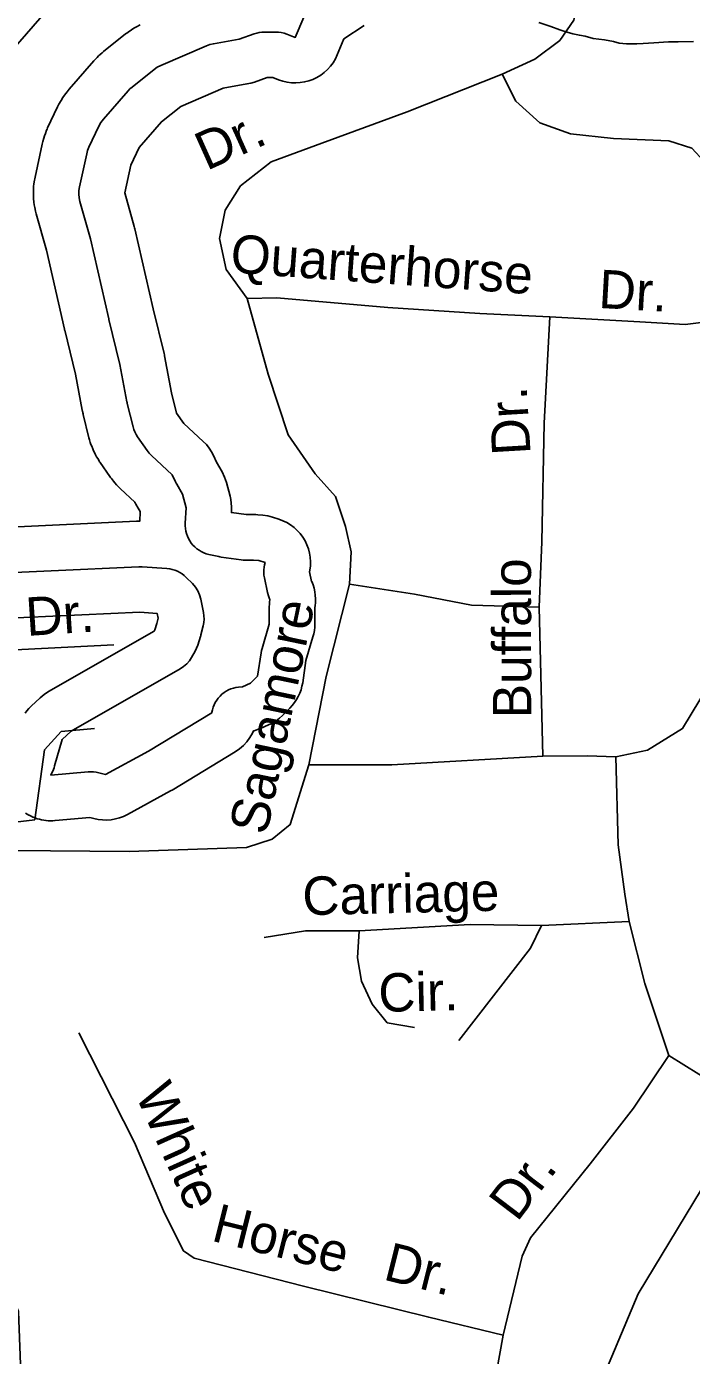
# Model space of a CAD drawing. Extents: x 2126262 to 2293712, y 749403 to 919119.
# Drawn here: x 2239995 to 2241639, y 800140 to 803427 of the extents above; entities that cross this region are included whole.
import ezdxf

# ---------------------------------------------------------------- set-up
doc = ezdxf.new("R2010")
doc.units = 0
for name, color, linetype in [('Exist Hydrographic Creek Single Shore', 7, 'Continuous'), ('Exist Hydrographic Lake Shore', 7, 'Continuous'), ('Exist Hydrographic Misc Water Feature', 7, 'Continuous'), ('Exist Road Non-System Type 51', 7, 'Continuous'), ('Exist Road Non-System Type 51 Label', 7, 'Continuous')]:
    doc.layers.add(name, color=color, linetype=linetype)

msp = doc.modelspace()

# ---------------------------------------------------------------- linework, layer by layer
at = {"layer": 'Exist Hydrographic Creek Single Shore'}
for points in [[(2241202.7, 798783.3), (2241210.7, 798891.4), (2241176.7, 798983.9), (2241183.7, 799134.7), (2241305.7, 799443.8), (2241394.7, 799733.9), (2241359.6, 799941.2), (2241506.6, 800292.5), (2241876.7, 800904.7), (2241957.7, 801221.2), (2242081.6, 801366.3), (2242330.7, 801482.6), (2242530.7, 801511.2), (2242956.8, 801371.2), (2243105.6, 801397.6), (2243287.7, 801584.1), (2243603.7, 801669.5), (2243694.8, 801736.5), (2243910.7, 801814.1), (2244101.9, 801992.8), (2244140.2, 802157.3)], [(2241202.7, 798783.3), (2241010.6, 798866), (2240833.6, 799073), (2240683.5, 799128.7), (2240590.6, 799235.5), (2240440.5, 799300.9), (2240272.6, 799452), (2240154.7, 799641.4), (2240153.7, 799723.4), (2240103.6, 799822.9), (2239985.5, 799966.3), (2239974.7, 800248.7), (2239796.7, 800678.7), (2239712.6, 800795.3), (2239592.7, 801135.6), (2239607.6, 801368.2), (2239706.7, 801428.5), (2240014.7, 801464.7)]]:
    msp.add_lwpolyline(points, dxfattribs=at)
at = {"layer": 'Exist Hydrographic Lake Shore'}
for points in [[(2239972.4, 803383.5), (2240033.4, 803453.4)], [(2239832.9, 802183.4), (2240266.7, 802203.4), (2240268.4, 802203.5), (2240270.1, 802203.5), (2240274.5, 802203.6), (2240274.6, 802205.2), (2240275.7, 802225.4), (2240275.1, 802227.6), (2240268.1, 802239.9), (2240267.6, 802240.9), (2240267, 802241.9), (2240265.6, 802244.6), (2240264.5, 802246.6), (2240263.5, 802248.6), (2240262.3, 802251), (2240227.1, 802283.7), (2240224.9, 802285.8), (2240222.8, 802288), (2240217.1, 802293.8), (2240213, 802298.3), (2240209.2, 802303), (2240204.2, 802309.4), (2240202.4, 802311.8), (2240200.6, 802314.3), (2240176.8, 802348.7), (2240175.3, 802350.8), (2240174, 802352.9), (2240170.4, 802358.6), (2240167.8, 802363), (2240165.4, 802367.5), (2240162.3, 802373.5), (2240160.1, 802378.1), (2240158.1, 802382.8), (2240155.6, 802389.1), (2240153.8, 802393.8), (2240152.2, 802398.6), (2240150.3, 802405.1), (2240149.6, 802407.6), (2240148.9, 802410), (2240134.5, 802467.7), (2240134.3, 802468.5), (2240134.1, 802469.3), (2240133.6, 802471.5), (2240133.3, 802473.1), (2240132.9, 802474.7), (2240132.5, 802476.9), (2240132.3, 802477.7), (2240132.2, 802478.5), (2240115.3, 802567.8), (2240088.8, 802676.1), (2240088.8, 802676.3), (2240088.7, 802676.5), (2240088.6, 802677.1), (2240088.5, 802677.6), (2240088.3, 802678), (2240088.2, 802678.6), (2240088.2, 802678.8), (2240088.1, 802679.1), (2240043.7, 802874.1), (2240018.4, 802963.8), (2240017.5, 802967.1), (2240016.7, 802970.5), (2240014.7, 802979.4), (2240013.5, 802986.2), (2240012.7, 802993), (2240011.8, 803002.1), (2240011.4, 803008.9), (2240011.4, 803015.8), (2240011.7, 803024.9), (2240012.1, 803031.8), (2240012.9, 803038.6), (2240014.3, 803047.6), (2240014.9, 803051), (2240015.5, 803054.4), (2240033.3, 803136.5), (2240034, 803139.6), (2240034.8, 803142.6), (2240037, 803150.8), (2240038.9, 803156.8), (2240041.1, 803162.7), (2240044.2, 803170.6), (2240045.4, 803173.5), (2240046.7, 803176.4), (2240071.1, 803228.5), (2240072.9, 803232), (2240074.7, 803235.5), (2240079.8, 803244.7), (2240083.9, 803251.4), (2240088.4, 803257.9), (2240094.8, 803266.2), (2240097.2, 803269.3), (2240099.7, 803272.3), (2240160.7, 803342.2), (2240162.4, 803344.1), (2240164.2, 803346), (2240168.9, 803350.9), (2240172.5, 803354.5), (2240176.2, 803357.9), (2240181.3, 803362.4), (2240183.3, 803364), (2240185.2, 803365.6), (2240239.6, 803408.9), (2240242.6, 803411.2), (2240245.6, 803413.4), (2240253.7, 803419), (2240260, 803423), (2240266.5, 803426.7), (2240275.4, 803431.2)], [(2239838.1, 802071.1), (2240271.9, 802091), (2240276.4, 802091.1), (2240280.8, 802090.9), (2240341.8, 802086.5), (2240348.5, 802085.7), (2240355, 802084.3), (2240361.4, 802082.4), (2240367.6, 802079.9), (2240373.5, 802076.8), (2240379.2, 802073.3), (2240384.5, 802069.2), (2240389.4, 802064.7), (2240405, 802049.2), (2240412.2, 802040.8), (2240418.1, 802031.5), (2240422.5, 802021.5), (2240425.5, 802010.8), (2240432.1, 801977.6), (2240433.3, 801969.3), (2240433.6, 801961.1), (2240432.9, 801952.8), (2240431.3, 801944.7), (2240425.8, 801922.5), (2240425.2, 801920.3), (2240424.6, 801918.1), (2240417.9, 801897), (2240415.1, 801889.5), (2240411.5, 801882.4), (2240402.6, 801866.8), (2240397.1, 801858.5), (2240390.5, 801851), (2240383, 801844.4), (2240374.7, 801838.9), (2240105, 801684.6), (2240082.7, 801663.8), (2240064, 801598.3), (2240062.5, 801593.7), (2240060.8, 801589.3), (2240054.7, 801575.1), (2240146.9, 801583.7), (2240153.5, 801584), (2240160.1, 801583.7), (2240166.7, 801582.9), (2240173.2, 801581.5), (2240190.1, 801577), (2240296.2, 801635.1), (2240452.5, 801729.5), (2240452.7, 801731.2), (2240454.1, 801737.5), (2240456, 801743.7), (2240458.4, 801749.7), (2240461.3, 801755.5), (2240464.8, 801761.1), (2240468.7, 801766.3), (2240473, 801771.1), (2240477.7, 801775.5), (2240482.8, 801779.6), (2240488.3, 801783.1), (2240494, 801786.2), (2240499.9, 801788.8), (2240506.1, 801790.8), (2240512.4, 801792.4), (2240518.8, 801793.3), (2240528.4, 801794.3), (2240548.1, 801802.9), (2240566, 801820.8), (2240574.6, 801878.4), (2240575.5, 801883.6), (2240576.8, 801888.8), (2240594.8, 801949.3), (2240594.8, 801992.8), (2240595, 801998), (2240595.6, 802003.2), (2240596.5, 802009.7), (2240595.6, 802011.3), (2240592.6, 802019.1), (2240590.4, 802027.2), (2240582.6, 802063.8), (2240581.5, 802070.2), (2240581, 802076.7), (2240581.1, 802083.2), (2240581.7, 802089.7), (2240582.8, 802096), (2240584.3, 802101.5), (2240568.9, 802106.4), (2240556, 802107.5), (2240535, 802107.5), (2240529.9, 802107.7), (2240524.9, 802108.2), (2240476.1, 802114.9), (2240472.8, 802115.4), (2240469.6, 802116.1), (2240445.2, 802121.6), (2240438.8, 802123.4), (2240432.7, 802125.6), (2240426.7, 802128.5), (2240421, 802131.8), (2240415.7, 802135.6), (2240410.7, 802139.9), (2240406.1, 802144.5), (2240401.9, 802149.6), (2240398.2, 802155), (2240394.9, 802160.7), (2240392.2, 802166.7), (2240390, 802172.9), (2240388.4, 802179.3), (2240387.3, 802185.8), (2240386.8, 802192.3), (2240386.9, 802198.9), (2240389, 802237), (2240380.1, 802270.5), (2240366, 802295.4), (2240364.6, 802298), (2240363.2, 802300.8), (2240355, 802318.5), (2240303.7, 802366.2), (2240298, 802372), (2240293.1, 802378.4), (2240269.2, 802412.8), (2240265.6, 802418.5), (2240262.5, 802424.5), (2240260, 802430.8), (2240258.1, 802437.3), (2240243.7, 802495), (2240243.2, 802497.2), (2240242.7, 802499.3), (2240225.3, 802591.7), (2240198.1, 802702.9), (2240197.9, 802703.5), (2240197.8, 802704.1), (2240152.7, 802901.9), (2240126.6, 802994.4), (2240124.7, 803003.3), (2240123.8, 803012.4), (2240124.1, 803021.6), (2240125.5, 803030.6), (2240143.2, 803112.7), (2240145.5, 803120.8), (2240148.6, 803128.7), (2240173, 803180.8), (2240178.1, 803190), (2240184.5, 803198.3), (2240245.5, 803268.3), (2240250.2, 803273.2), (2240255.3, 803277.6), (2240309.7, 803320.9), (2240317.8, 803326.5), (2240326.7, 803331.1), (2240439.8, 803379.9), (2240448.1, 803382.9), (2240456.6, 803384.9), (2240520.2, 803396), (2240557.4, 803409.4), (2240563.6, 803411.3), (2240569.9, 803412.7), (2240576.3, 803413.5), (2240582.7, 803413.8), (2240610.5, 803413.8), (2240617.5, 803413.4), (2240624.5, 803412.4), (2240631.3, 803410.8), (2240638, 803408.5), (2240658.9, 803400.3), (2240679.9, 803450.8)], [(2240829.1, 803429.5), (2240779.4, 803396.9), (2240762.7, 803357), (2240758.1, 803347.2), (2240752.4, 803337.8), (2240746, 803329.1), (2240738.7, 803321), (2240730.6, 803313.6), (2240721.9, 803307.1), (2240712.6, 803301.4), (2240702.7, 803296.7), (2240692.5, 803292.9), (2240681.9, 803290.2), (2240671.2, 803288.5), (2240660.3, 803287.8), (2240649.4, 803288.2), (2240638.6, 803289.6), (2240628, 803292.1), (2240617.6, 803295.6), (2240603.3, 803301.3), (2240589.3, 803301.3), (2240558.2, 803290.1), (2240549, 803287.2), (2240539.5, 803285.2), (2240480.3, 803274.8), (2240375.8, 803229.7), (2240328, 803191.7), (2240272.7, 803128.3), (2240252.3, 803084.8), (2240237.4, 803016), (2240261, 802932.5), (2240261.7, 802929.7), (2240262.4, 802926.9), (2240307.4, 802729.3), (2240334.6, 802618.4), (2240335.3, 802615.5), (2240335.9, 802612.5), (2240353.1, 802521.2), (2240365.6, 802471.3), (2240383.2, 802445.8), (2240431.6, 802400.9), (2240439.2, 802393.1), (2240446, 802384.6), (2240452, 802375.5), (2240457.1, 802365.9), (2240464.6, 802349.5), (2240478, 802326), (2240484.3, 802313), (2240488.8, 802299.3), (2240497.7, 802265.8), (2240499.7, 802257.2), (2240500.9, 802248.4), (2240501.5, 802239.6), (2240501.3, 802230.7), (2240501, 802225), (2240537.6, 802220), (2240556, 802220), (2240561.1, 802219.9), (2240566.2, 802219.6), (2240579.1, 802218.4), (2240591.2, 802216.6), (2240603, 802213.6), (2240618.4, 802208.7), (2240628.5, 802204.9), (2240638.2, 802200.2), (2240647.4, 802194.6), (2240656, 802188.2), (2240664, 802180.9), (2240671.2, 802173), (2240677.6, 802164.4), (2240683.2, 802155.2), (2240687.9, 802145.5), (2240691.6, 802135.4), (2240694.3, 802125), (2240696.1, 802114.4), (2240696.8, 802103.6), (2240696.5, 802092.9), (2240695.2, 802082.2), (2240694.4, 802078.8), (2240699.5, 802054.9), (2240699.7, 802054.5), (2240702.9, 802046.3), (2240705.4, 802037.9), (2240707.3, 802029.2), (2240708.5, 802020.5), (2240709, 802011.7), (2240708.8, 802002.8), (2240707.9, 801994.1), (2240707.3, 801990.2), (2240707.3, 801949.3), (2240707, 801941.2), (2240706.2, 801933.2), (2240704.7, 801925.2), (2240702.7, 801917.3), (2240685.4, 801859.3), (2240677.3, 801804.3), (2240675.6, 801795.5), (2240673.2, 801786.8), (2240670.2, 801778.4), (2240666.5, 801770.2), (2240662.1, 801762.4), (2240657.2, 801754.9), (2240651.6, 801747.9), (2240645.5, 801741.3), (2240627.6, 801723.3), (2240619.8, 801716.3), (2240611.4, 801709.9), (2240602.5, 801704.4), (2240593, 801699.8), (2240573.4, 801691.2), (2240565.3, 801688.1), (2240557.1, 801685.5), (2240555.8, 801685.2), (2240553.2, 801679.3), (2240546.9, 801668.3), (2240539.4, 801658), (2240530.8, 801648.7), (2240521.2, 801640.4), (2240510.7, 801633.2), (2240354.4, 801538.8), (2240352.3, 801537.6), (2240350.2, 801536.4), (2240244.2, 801478.3), (2240234.6, 801473.6), (2240224.5, 801469.8), (2240214.2, 801467.1), (2240203.6, 801465.3), (2240193, 801464.5), (2240182.3, 801464.7), (2240171.6, 801466), (2240161.2, 801468.3), (2240150.7, 801471.1), (2240065.1, 801463.1), (2240064.7, 801463.1), (2240064.4, 801463), (2240059.2, 801462.8), (2240054.1, 801462.6), (2240053.7, 801462.6), (2240053.3, 801462.6), (2240048.2, 801462.9), (2240043.1, 801463.2), (2240042.7, 801463.3), (2240042.3, 801463.3), (2240037.2, 801464.1), (2240032.2, 801464.9), (2240031.8, 801465), (2240031.4, 801465), (2240026.4, 801466.3), (2240021.5, 801467.6), (2240021.1, 801467.7), (2240020.7, 801467.8), (2240015.9, 801469.6), (2240011.1, 801471.4), (2240010.7, 801471.6), (2240010.4, 801471.7), (2240005.8, 801473.9), (2240001.1, 801476.2), (2240000.8, 801476.4), (2240000.5, 801476.5), (2239996.1, 801479.2), (2239991.7, 801481.9)], [(2239990.8, 801728.7), (2239995.4, 801734.8), (2240000.4, 801740.5), (2240005.8, 801745.9), (2240028.1, 801766.7), (2240038.1, 801775.1), (2240049.1, 801782.3), (2240310, 801931.5), (2240311.8, 801934.7), (2240316.9, 801950.9), (2240320.2, 801963.8), (2240317.8, 801975.4), (2240274.9, 801978.5), (2239843.6, 801958.7)]]:
    msp.add_lwpolyline(points, dxfattribs=at)
at = {"layer": 'Exist Hydrographic Misc Water Feature'}
for points in [[(2241643.5, 803390.1), (2241605.6, 803389.7), (2241581.6, 803389.6), (2241545.5, 803387.2), (2241519.5, 803385), (2241503.9, 803384.8), (2241477.8, 803384.7), (2241459.8, 803386.5), (2241445.6, 803390.4), (2241423.5, 803394.2), (2241395.6, 803398), (2241375.5, 803403.9), (2241361.6, 803405.8), (2241345.6, 803409.6), (2241325.5, 803415.4), (2241313.6, 803419.3), (2241291.2, 803427.2), (2241261.3, 803436.9)], [(2240014.7, 801464.7), (2240038.7, 801638.1), (2240079.7, 801683.2), (2240162.7, 801691.3)]]:
    msp.add_lwpolyline(points, dxfattribs=at)
at = {"layer": 'Exist Road Non-System Type 51'}
for p, q in [((2241271.1, 801622.8), (2241262, 801990.8)), ((2241484.6, 801213.6), (2241268.3, 801203.8))]:
    msp.add_line(p, q, dxfattribs=at)
for points in [[(2241170.9, 803309.6), (2241251.5, 803347), (2241312.9, 803393.1), (2241347.8, 803443.3), (2241373.6, 803554.4), (2241389, 803627), (2241376.4, 803710.8)], [(2240539.9, 802754.3), (2240488.5, 802826.3), (2240471.8, 802903.2), (2240485.8, 802973), (2240523.4, 803033.1), (2240599.5, 803092.4), (2240725.1, 803138.5), (2240935.8, 803216.7), (2241170.9, 803309.6)], [(2241721.9, 802702.7), (2241720.1, 802817.3), (2241708.9, 802948.6), (2241698.4, 803035.8), (2241670.5, 803093.1), (2241639.8, 803126.6), (2241582.6, 803144.8), (2241445.9, 803150.4), (2241339.8, 803161.5), (2241263.4, 803189.1), (2241204.1, 803242.9), (2241170.9, 803309.6)], [(2240539.9, 802754.3), (2240613.2, 802756.4), (2240888.1, 802732.7), (2241115.1, 802717.4), (2241288.6, 802709)], [(2240793.1, 802048.1), (2240797.4, 802127.9), (2240783.4, 802190.8), (2240758.3, 802264.8), (2240708.1, 802320.7), (2240641.8, 802417.7), (2240591.6, 802567.2), (2240539.9, 802754.3)], [(2241288.6, 802709), (2241274.7, 802446.4), (2241268.4, 802152.4), (2241262, 801990.8)], [(2241721.9, 802702.7), (2241622.8, 802690.1), (2241511.2, 802697.1), (2241288.6, 802709)], [(2241451.8, 801620.7), (2241530, 801637.7), (2241616.6, 801690.8), (2241680.7, 801796.9), (2241719.1, 801899.6), (2241738.7, 802021.1), (2241744.2, 802183.1), (2241736.6, 802517.6), (2241721.9, 802702.7)], [(2240793.1, 802048.1), (2240735.2, 801819.7), (2240692.6, 801601.1)], [(2241262, 801990.8), (2241094.5, 801996.4), (2240953.6, 802023), (2240793.1, 802048.1)], [(2239005.3, 801719.9), (2239062.5, 801750.7), (2239146.1, 801790.3), (2239229.6, 801829.9), (2239271.4, 801845.3), (2239399, 801858.5), (2239689.3, 801871.7), (2240210.5, 801898.1)], [(2240692.6, 801601.1), (2240897.8, 801601.1), (2241271.1, 801622.8)], [(2241271.1, 801622.8), (2241380.6, 801623.5), (2241451.8, 801620.7)], [(2241451.8, 801620.7), (2241457.4, 801402.8), (2241474.1, 801281.3), (2241484.6, 801213.6)], [(2239342.5, 801286.2), (2239451.3, 801354.6), (2239546.9, 801397.2), (2239637.6, 801407), (2239858.1, 801390.2), (2240248.2, 801386.8), (2240538.4, 801396.5), (2240601.9, 801416.8), (2240646.6, 801453.1), (2240692.6, 801601.1)], [(2240816.8, 801190.5), (2240684.3, 801190.5), (2240582.4, 801173.8)], [(2240816.8, 801190.5), (2240812.6, 801123.5), (2240822.4, 801066.2), (2240848.9, 801009), (2240886.6, 800962.9), (2240953.6, 800951.7)], [(2241268.3, 801203.8), (2241091.7, 801205.9), (2240816.8, 801190.5)], [(2241268.3, 801203.8), (2241240.4, 801147.9), (2241063.1, 800918.9)], [(2241484.6, 801213.6), (2241523.6, 801059.9), (2241583, 800881.9)], [(2241172.7, 800190.5), (2240989.2, 800234.5), (2240679.4, 800311.3), (2240409.3, 800380.4), (2240382.8, 800398.6), (2240335.4, 800492.2), (2240261.4, 800666.8), (2240124, 800938.4)], [(2241583, 800881.9), (2241495, 800752), (2241388.3, 800614.4), (2241240.4, 800431.4), (2241220.1, 800386), (2241172.7, 800190.5)], [(2241583, 800881.9), (2241730.9, 800789.7), (2241860.7, 800691.9), (2242034.4, 800552.9)], [(2241172.7, 800190.5), (2241149, 800057.8), (2241080.6, 799795.2), (2241043.6, 799656.3)]]:
    msp.add_lwpolyline(points, dxfattribs=at)

# ---------------------------------------------------------------- texts
at = {"layer": 'Exist Road Non-System Type 51 Label'}
for s, rotation, p in [('Dr.', 24.1706, (2240439.6, 803069.8)), ('Quarterhorse', 355.8615, (2240496.7, 802819)), ('Dr.', 356.7595, (2241407.4, 802731.4)), ('Dr.', 93.4069, (2241241.1, 802369.7)), ('Buffalo', 90.1274, (2241242.7, 801716.5)), ('Dr.', 3.7649, (2239995.3, 801919.8)), ('Sagamore', 78.2702, (2240588.2, 801425.1)), ('Carriage', 1.3335, (2240677.6, 801229)), ('Cir.', 1.3335, (2240865.6, 800989.7)), ('White', 294.2066, (2240262, 800787.3)), ('Dr.', 52.7924, (2241207.6, 800468.1)), ('Horse', 345.9788, (2240448.6, 800424.6)), ('Dr.', 345.9788, (2240873.8, 800328.5))]:
    msp.add_text(s, height=95, rotation=rotation, dxfattribs=at).set_placement(p)

doc.saveas('drawing.dxf')
